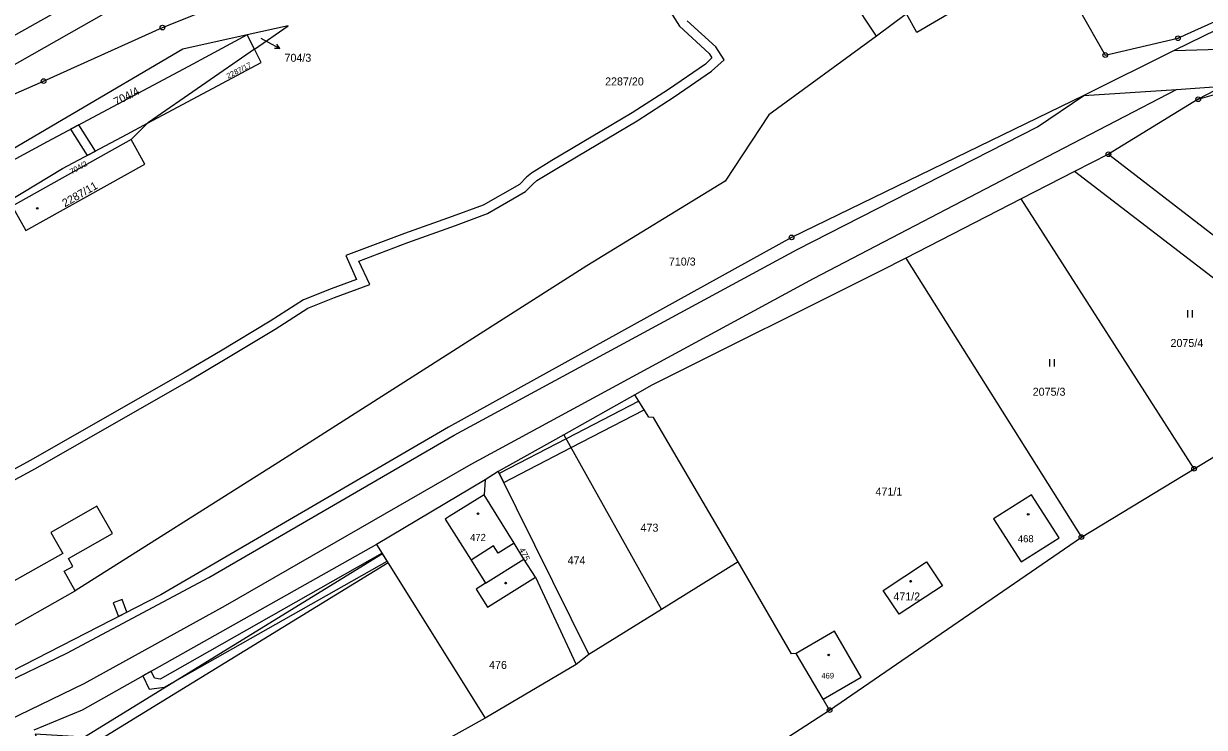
# Model space of a CAD drawing. Extents: x -504988 to -494607, y -1123820 to -1114018.
# Drawn here: x -497098.9 to -496848, y -1120850 to -1120700.3 of the extents above; entities that cross this region are included whole.
import ezdxf

# ---------------------------------------------------------------- set-up
doc = ezdxf.new("R2010")
doc.units = 0
for name, color, linetype in [('Hranice parcel', 7, 'Continuous'), ('Parcelní čísla', 7, 'Continuous'), ('Pop  PČ popisy', 7, 'Continuous'), ('Vnitřní kresba', 7, 'Continuous'), ('Věcná břemena k části', 7, 'Continuous'), ('Značky bodu BP', 7, 'Continuous'), ('Značky budov', 7, 'Continuous'), ('Značky kultur', 7, 'Continuous')]:
    doc.layers.add(name, color=color, linetype=linetype)

msp = doc.modelspace()

# ---------------------------------------------------------------- linework, layer by layer
at = {"layer": 'Hranice parcel'}
for p, q in [((-496917.69, -1120703), (-496924.38, -1120692.87)), ((-497069.38, -1120701.19), (-497053.03, -1120694.62)), ((-496836.49, -1120697.31), (-496854.44, -1120706.09)), ((-497049.82, -1120705.77), (-497051.35, -1120702.74)), ((-496854.44, -1120706.09), (-496873.61, -1120715.62)), ((-496854.44, -1120706.09), (-496828.24, -1120705.27)), ((-496849.3, -1120716.42), (-496868.37, -1120728.11)), ((-497076.03, -1120724.98), (-497072.55, -1120721.53)), ((-497076.03, -1120724.98), (-497101.35, -1120739.13)), ((-496868.37, -1120728.11), (-496875.62, -1120731.78)), ((-496868.37, -1120728.11), (-496762.64, -1120809.83)), ((-496875.62, -1120731.78), (-496886.95, -1120737.62)), ((-496818.45, -1120775.72), (-496875.62, -1120731.78)), ((-496886.95, -1120737.62), (-496911.41, -1120750.25)), ((-496850.18, -1120795), (-496886.95, -1120737.62)), ((-496911.41, -1120750.25), (-496874.13, -1120809.55)), ((-496850.18, -1120795), (-496818.45, -1120775.72)), ((-496969.02, -1120779.27), (-496984.08, -1120787.76)), ((-496984.08, -1120787.76), (-496998.02, -1120795.62)), ((-496984.08, -1120787.76), (-496963.32, -1120824.93)), ((-496998.02, -1120795.62), (-497000.84, -1120797.35)), ((-496998.02, -1120795.62), (-496978.76, -1120834.5)), ((-496874.13, -1120809.55), (-496850.18, -1120795)), ((-497000.84, -1120797.35), (-497023.88, -1120811.08)), ((-497000.84, -1120797.35), (-497001.06, -1120800.56)), ((-497023.88, -1120811.08), (-497000.83, -1120848.07)), ((-496927.63, -1120846.33), (-496874.13, -1120809.55)), ((-496947.02, -1120814.83), (-496963.32, -1120824.93)), ((-496990.15, -1120818.07), (-496981.51, -1120836.63)), ((-497119.25, -1120838.7), (-497087.91, -1120820.94)), ((-496963.32, -1120824.93), (-496978.76, -1120834.5)), ((-496928.98, -1120844.04), (-496934.72, -1120834.27)), ((-496981.51, -1120836.63), (-497000.83, -1120848.07)), ((-496978.76, -1120834.5), (-496981.51, -1120836.63)), ((-496927.63, -1120846.33), (-496928.98, -1120844.04)), ((-497000.83, -1120848.07), (-497080.71, -1120892.24))]:
    msp.add_line(p, q, dxfattribs=at)
for points in [[(-496881.14, -1120685.78), (-496909.1, -1120702.22), (-496911.28, -1120698.29), (-496917.69, -1120703)], [(-497101.56, -1120703.26), (-497072.16, -1120686.67), (-497069.22, -1120690.57), (-497076.66, -1120695.27), (-497115.06, -1120717.1), (-497112.95, -1120720.61), (-497094.64, -1120712.57), (-497069.38, -1120701.19)], [(-496874.78, -1120696.97), (-496869.05, -1120707.02), (-496853.61, -1120703.47), (-496837.12, -1120696.02)], [(-497049.82, -1120705.77), (-497042.65, -1120700.81), (-497051.35, -1120702.74)], [(-497051.35, -1120702.74), (-497063.83, -1120709.48), (-497093.9, -1120725.47), (-497105.6, -1120731.82), (-497107.39, -1120732.77), (-497146.97, -1120756.4), (-497148.02, -1120757.01), (-497149.39, -1120757.36)], [(-497051.35, -1120702.74), (-497065.04, -1120705.77), (-497138.83, -1120749.19), (-497149.39, -1120757.36)], [(-496917.69, -1120703), (-496940.51, -1120719.75), (-496949.83, -1120733.82), (-496979.23, -1120751.87), (-497044.68, -1120793.64), (-497087.91, -1120820.94)], [(-497049.82, -1120705.77), (-497072.37, -1120721.36), (-497072.55, -1120721.53)], [(-497072.55, -1120721.53), (-497060.76, -1120715.18), (-497048.38, -1120708.61), (-497049.82, -1120705.77)], [(-496873.61, -1120715.62), (-496853.9, -1120714.33), (-496844, -1120713.68), (-496849.3, -1120716.42)], [(-496849.3, -1120716.42), (-496838.39, -1120713.28), (-496815.05, -1120712.72), (-496773.61, -1120725.86), (-496744.6, -1120743.79), (-496730.97, -1120757.93)], [(-496873.61, -1120715.62), (-496935.71, -1120745.8), (-497008.64, -1120786.17), (-497069.74, -1120821.85), (-497112.16, -1120843.58), (-497117.01, -1120845.17), (-497137.45, -1120855.98), (-497163.81, -1120868.48)], [(-497102.1, -1120738.07), (-497090.62, -1120731.18), (-497076.88, -1120723.87), (-497072.55, -1120721.53)], [(-497101.35, -1120739.13), (-497098.43, -1120744.36), (-497073.11, -1120730.21), (-497076.03, -1120724.98)], [(-496911.41, -1120750.25), (-496916.87, -1120752.97), (-496965.4, -1120777.24), (-496969.02, -1120779.27)], [(-496947.02, -1120814.83), (-496965.08, -1120784.08), (-496966.07, -1120784.03), (-496969.02, -1120779.27)], [(-497001.06, -1120800.56), (-497008.47, -1120805.19), (-497009.28, -1120805.7), (-497003.82, -1120814.42), (-497000.75, -1120819.34), (-497002.76, -1120820.6), (-497000.34, -1120824.46), (-496990.15, -1120818.07)], [(-496990.15, -1120818.07), (-496992.57, -1120814.21), (-496994.63, -1120810.85), (-497001.06, -1120800.56)], [(-496878.88, -1120809.72), (-496884.7, -1120800.52), (-496892.78, -1120805.63), (-496886.95, -1120814.83), (-496878.88, -1120809.72)], [(-497087.91, -1120820.94), (-497090.24, -1120816.82), (-497088.41, -1120815.79), (-497089.38, -1120814.09), (-497080.02, -1120808.79), (-497083.3, -1120802.99), (-497093.09, -1120808.54), (-497090.55, -1120813.01), (-497103.16, -1120820.15), (-497105.83, -1120815.43), (-497113.13, -1120819.56), (-497112.31, -1120821), (-497120.53, -1120825.66), (-497118.8, -1120828.72), (-497123.5, -1120831.39)], [(-497023.88, -1120811.08), (-497086.48, -1120846.33), (-497096.73, -1120850.57)], [(-496934.72, -1120834.27), (-496935.72, -1120834.39), (-496947.02, -1120814.83)], [(-496903.65, -1120819.88), (-496912.82, -1120825.92), (-496916.21, -1120820.88), (-496907.02, -1120814.79), (-496903.65, -1120819.88)], [(-496928.98, -1120844.04), (-496920.9, -1120839.34), (-496926.58, -1120829.53), (-496934.72, -1120834.27)], [(-497074.25, -1120941.35), (-497073.33, -1120940.76), (-496927.63, -1120846.33)]]:
    msp.add_lwpolyline(points, dxfattribs=at)
at = {"layer": 'Pop  PČ popisy'}
for p, q in [((-497048.48, -1120703.44), (-497047.07, -1120704.21)), ((-497047.07, -1120704.21), (-497044.45, -1120705.67)), ((-497044.45, -1120705.67), (-497045.56, -1120705.62)), ((-497044.45, -1120705.67), (-497045.08, -1120704.74))]:
    msp.add_line(p, q, dxfattribs=at)
at = {"layer": 'Vnitřní kresba'}
for p, q in [((-496883.48, -1120722.26), (-496873.61, -1120715.62)), ((-496879.56, -1120727.7), (-496853.9, -1120714.33)), ((-496934.53, -1120748.41), (-496883.48, -1120722.26)), ((-496931.07, -1120754.55), (-496879.56, -1120727.7)), ((-497007.37, -1120787.86), (-496934.53, -1120748.41)), ((-497003.82, -1120794), (-496931.07, -1120754.55)), ((-497059.54, -1120818.14), (-497007.37, -1120787.86)), ((-497055.99, -1120824.12), (-497003.82, -1120794)), ((-496999.03, -1120811.42), (-497003.82, -1120814.42)), ((-496998.05, -1120812.99), (-496999.03, -1120811.42)), ((-496994.63, -1120810.85), (-496998.05, -1120812.99)), ((-497000.75, -1120819.34), (-496992.57, -1120814.21)), ((-497089.73, -1120834.19), (-497059.54, -1120818.14)), ((-497086.04, -1120840.64), (-497055.99, -1120824.12)), ((-497122.18, -1120849.82), (-497089.73, -1120834.19)), ((-497118.66, -1120856.55), (-497086.04, -1120840.64))]:
    msp.add_line(p, q, dxfattribs=at)
at = {"layer": 'Věcná břemena k části'}
for points in [[(-496966.57, -1120689.68), (-496959.53, -1120700.89), (-496953.25, -1120706.7), (-496952.65, -1120707.65), (-496954.02, -1120708.97), (-496961.86, -1120714.33), (-496969.57, -1120719.29), (-496986.64, -1120729.43), (-496990.97, -1120732.13), (-496992.04, -1120733.02), (-496993.55, -1120734.57), (-497001.21, -1120738.95), (-497007.81, -1120741.39), (-497017.93, -1120745), (-497030.43, -1120749.67), (-497028.13, -1120754.73), (-497033.56, -1120756.74), (-497039.4, -1120759.11), (-497046.51, -1120763.64), (-497057.05, -1120769.97), (-497064.77, -1120774.57), (-497097.34, -1120793.16), (-497109.24, -1120799.64)], [(-497108.3, -1120801.41), (-497096.39, -1120794.92), (-497063.76, -1120776.3), (-497056.04, -1120771.69), (-497045.43, -1120765.33), (-497038.48, -1120760.88), (-497032.86, -1120758.62), (-497025.33, -1120755.84), (-497027.67, -1120750.87), (-497017.24, -1120746.87), (-497007.12, -1120743.27), (-497000.29, -1120740.72), (-496992.21, -1120736.07), (-496990.71, -1120734.51), (-496989.8, -1120733.74), (-496985.59, -1120731.13), (-496968.53, -1120721), (-496960.68, -1120715.94), (-496952.72, -1120710.49), (-496950.05, -1120708.02), (-496951.8, -1120705.31), (-496957.9, -1120699.73)]]:
    msp.add_lwpolyline(points, dxfattribs=at)
for points in [[(-497087.14, -1120721.88), (-497088.92, -1120722.82), (-497085.36, -1120728.38), (-497083.61, -1120727.45)], [(-496968.16, -1120780.66), (-496983.59, -1120788.63), (-496997.84, -1120795.99), (-496996.88, -1120797.93), (-496982.54, -1120790.52), (-496967.02, -1120782.5)], [(-497096.4, -1120851.43), (-497095.54, -1120853.65), (-497085.44, -1120854.31), (-497021.46, -1120814.96), (-497022.6, -1120813.13), (-497085.98, -1120852.11)], [(-497022.7, -1120812.98), (-497069.9, -1120839.74), (-497071.09, -1120839.57), (-497071.79, -1120838.06), (-497073.54, -1120839.04), (-497072.18, -1120841.9), (-497068.92, -1120841.48), (-497021.64, -1120814.68)], [(-497078.73, -1120826.46), (-497076.92, -1120825.53), (-497077.95, -1120822.81), (-497079.85, -1120823.5)]]:
    msp.add_lwpolyline(points, close=True, dxfattribs=at)
at = {"layer": 'Značky bodu BP'}
for centre, radius in [((-497069.38, -1120701.19), 0.5), ((-497069.38, -1120701.19), 0.0303), ((-496853.61, -1120703.47), 0.5), ((-496853.61, -1120703.47), 0.0303), ((-496869.05, -1120707.02), 0.5), ((-496869.05, -1120707.02), 0.0303), ((-497094.64, -1120712.57), 0.5), ((-497094.64, -1120712.57), 0.0303), ((-496849.3, -1120716.42), 0.5), ((-496849.3, -1120716.42), 0.0303), ((-496868.37, -1120728.11), 0.5), ((-496868.37, -1120728.11), 0.0303), ((-496935.71, -1120745.8), 0.5), ((-496935.71, -1120745.8), 0.0303), ((-496850.18, -1120795), 0.5), ((-496850.18, -1120795), 0.0303), ((-496874.13, -1120809.55), 0.5), ((-496874.13, -1120809.55), 0.0303), ((-496927.63, -1120846.33), 0.5), ((-496927.63, -1120846.33), 0.0303)]:
    msp.add_circle(centre, radius, dxfattribs=at)
at = {"layer": 'Značky budov'}
for centre in [(-497095.98, -1120739.64), (-497002.33, -1120804.56), (-496885.43, -1120804.69), (-496996.46, -1120819.33), (-496910.41, -1120818.92), (-496927.82, -1120834.6)]:
    msp.add_circle(centre, 0.175, dxfattribs=at)
at = {"layer": 'Značky kultur'}
for p, q in [((-496851.54, -1120762.81), (-496851.54, -1120761.31)), ((-496850.54, -1120762.81), (-496850.54, -1120761.31)), ((-496880.83, -1120773.23), (-496880.83, -1120771.73)), ((-496879.83, -1120773.23), (-496879.83, -1120771.73))]:
    msp.add_line(p, q, dxfattribs=at)

# ---------------------------------------------------------------- texts
at = {"layer": 'Parcelní čísla'}
for s, height, rotation, p in [('2287/17', 1.139, 27, (-497055.43, -1120712.08)), ('704/4', 1.7, 27, (-497079.2, -1120717.82)), ('704/2', 1.139, 29, (-497088.68, -1120732.4)), ('2287/11', 1.7, 30, (-497090.09, -1120739.41)), ('475', 1.3, 296, (-496993.67, -1120812.17))]:
    msp.add_text(s, height=height, rotation=rotation, dxfattribs=at).set_placement(p)
for s, height, p in [('704/3', 1.7, (-497043.45, -1120708.46)), ('2287/20', 1.7, (-496975.33, -1120713.49)), ('710/3', 1.7, (-496961.78, -1120751.8)), ('2075/4', 1.7, (-496855.19, -1120769.11)), ('2075/3', 1.7, (-496884.47, -1120779.48)), ('471/1', 1.7, (-496917.87, -1120800.71)), ('473', 1.7, (-496967.8, -1120808.39)), ('472', 1.5, (-497004.01, -1120810.36)), ('468', 1.5, (-496887.62, -1120810.64)), ('474', 1.7, (-496983.3, -1120815.33)), ('471/2', 1.7, (-496914.08, -1120823.02)), ('476', 1.7, (-496999.98, -1120837.58)), ('469', 1.2, (-496929.36, -1120839.61))]:
    msp.add_text(s, height=height, dxfattribs=at).set_placement(p)

doc.saveas('drawing.dxf')
